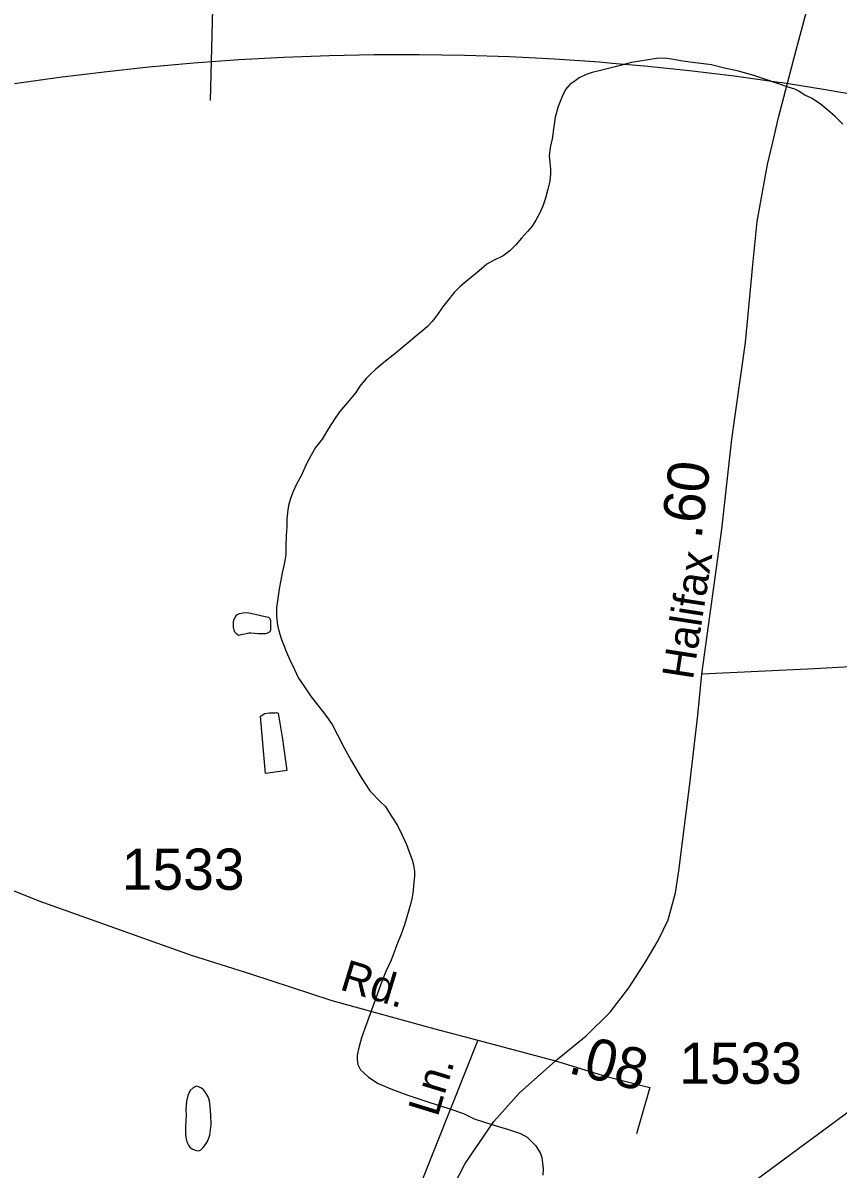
# Model space of a CAD drawing. Extents: x 2220236 to 2384410, y 720751 to 894131.
# Drawn here: x 2336765 to 2339237, y 829567 to 833042 of the extents above; entities that cross this region are included whole.
import ezdxf

# ---------------------------------------------------------------- set-up
doc = ezdxf.new("R2010")
doc.units = 0
doc.layers.add('Default', color=7, linetype='Continuous')

msp = doc.modelspace()

# ---------------------------------------------------------------- linework, layer by layer
at = {"layer": 'Default'}
for points in [[(2337342.7, 833892.3), (2337339.1, 833678.1), (2337338.2, 833400.2), (2337340.1, 833084.3), (2337333.5, 832806.3)], [(2338380.3, 829894.5), (2338472.8, 829971.3), (2338546.1, 830042.9), (2338602.8, 830116.2), (2338651.6, 830193), (2338691.8, 830259.4), (2338721.4, 830322.2), (2338744.1, 830404.3), (2338754.6, 830470.6), (2338787.9, 830734.4), (2338811.3, 830942.7), (2338823.5, 831067.6), (2338884.5, 831507.3), (2338915.2, 831779.7), (2338956.1, 832073.2), (2338978.8, 832308.9), (2338991.4, 832440.3), (2339023.2, 832612.7), (2339044.6, 832701.4), (2339055.5, 832751.1), (2339101.5, 832929.4), (2339145.4, 833091.9)], [(2336740.2, 832857.8), (2336875.8, 832877.2), (2337011.2, 832894.1), (2337147.5, 832908.7), (2337283.8, 832920.9), (2337420, 832930.8), (2337556.8, 832938.2), (2337693.5, 832943.2), (2337830.2, 832945.9), (2337967, 832946.2), (2338103.8, 832944.1), (2338240.5, 832939.6), (2338339.2, 832934.6), (2338377.2, 832932.8), (2338513.8, 832923.5), (2338552, 832920.2), (2338650.2, 832911.8), (2338786.2, 832897.8), (2338922, 832881.4), (2339057.5, 832862.6), (2339067.2, 832861.1), (2339124, 832852.2), (2339192.8, 832841.5), (2339327.5, 832818.1)], [(2336740.2, 832857.8), (2336875.8, 832877.2), (2337011.2, 832894.1), (2337147.5, 832908.7), (2337283.8, 832920.9), (2337420, 832930.8), (2337556.8, 832938.2), (2337693.5, 832943.2), (2337830.2, 832945.9), (2337967, 832946.2), (2338103.8, 832944.1), (2338240.5, 832939.6), (2338339.2, 832934.6), (2338377.2, 832932.8), (2338513.8, 832923.5), (2338552, 832920.2), (2338650.2, 832911.8), (2338786.2, 832897.8), (2338922, 832881.4), (2339057.5, 832862.6), (2339067.2, 832861.1), (2339124, 832852.2), (2339192.8, 832841.5), (2339327.5, 832818.1)], [(2339085.8, 832846.8), (2339017.6, 832870.2), (2338981.3, 832882.5), (2338935.2, 832895.4), (2338893.1, 832904.5), (2338853, 832914.4), (2338805.1, 832921.3), (2338764.9, 832925.5), (2338738.7, 832931), (2338711.3, 832934.8), (2338686.7, 832934.5), (2338661, 832930.1), (2338635.6, 832925.8), (2338610.8, 832921.5), (2338561.1, 832909), (2338521.2, 832898.2), (2338491.2, 832892), (2338473.4, 832885.7), (2338451.5, 832875.6), (2338435.6, 832863.5), (2338423.8, 832854.8), (2338410.9, 832840.5), (2338400, 832818.7), (2338388.4, 832788.7), (2338378.9, 832756.1), (2338375.2, 832726.5), (2338369.8, 832690.1), (2338364, 832664.6), (2338360.5, 832638.2), (2338362.6, 832618.6), (2338364.7, 832598), (2338365, 832584.2), (2338363.3, 832561.8), (2338357.3, 832538), (2338349.9, 832510.4), (2338342.1, 832486.5), (2338332.4, 832466.4), (2338320.5, 832443.6), (2338309.1, 832426), (2338295, 832409.7), (2338277.1, 832389.3), (2338259.6, 832368.9), (2338241.6, 832351.1), (2338221.8, 832336.2), (2338192.2, 832321.8), (2338172, 832310.5), (2338148.6, 832289.8), (2338114.9, 832262.9), (2338091.1, 832243.2), (2338073.1, 832225), (2338053.4, 832200.6), (2338037.8, 832180.3), (2338022, 832158.3), (2338006.2, 832136.3), (2337992.3, 832121.6), (2337984.4, 832114.1), (2337954.9, 832089.9), (2337929.2, 832069.2), (2337893.3, 832038.8), (2337859.6, 832012.2), (2337835.8, 831992.1), (2337818.1, 831976), (2337806.4, 831964), (2337786.7, 831940.9), (2337774.7, 831921.7), (2337749, 831891.1), (2337725.6, 831862.9), (2337709.7, 831840.3), (2337692.2, 831812.3), (2337672.5, 831780.3), (2337652.9, 831754.2), (2337639, 831731.4), (2337623.5, 831701.2), (2337609.7, 831671.1), (2337594.2, 831640.9), (2337584.5, 831620.8), (2337576.5, 831600.1), (2337570.8, 831578.6), (2337567.1, 831557.1), (2337565.3, 831536.3), (2337565.5, 831515), (2337564, 831486.4), (2337562.3, 831456.8), (2337562.8, 831428.9), (2337557, 831400.8), (2337551.2, 831374.3), (2337547.5, 831352.8), (2337542, 831326.3), (2337538.3, 831296.6), (2337534.6, 831268.6), (2337534.6, 831243), (2337537.4, 831216.2), (2337541.4, 831198.3), (2337549.6, 831172.4), (2337555.9, 831156.8), (2337564.3, 831134.2), (2337574.5, 831111)], [(2339251.2, 832735.4), (2339227, 832759), (2339206.9, 832776.2), (2339182.4, 832796.6), (2339156.5, 832813.5), (2339136.4, 832823.2), (2339116.2, 832835.5), (2339106.1, 832841), (2339085.8, 832846.8)], [(2334946.9, 832396.6), (2335032.2, 832128.3), (2335061.4, 832039.3), (2335164.1, 831724.4), (2335232.1, 831523.7), (2335333.3, 831249.6), (2335406.6, 831123.9), (2335441.5, 831064.5), (2335506, 830984.2), (2335582.8, 830902.2), (2335629, 830858.5), (2335707.5, 830804.4), (2335747.7, 830780), (2335808.7, 830745.1), (2335916.9, 830699.7), (2336058.2, 830652.5), (2336169.9, 830614.1), (2336424.6, 830535.6), (2336813.6, 830379.8), (2337275.1, 830215.7), (2337455.2, 830158.5), (2337701.7, 830077.8), (2338014, 829992.3), (2338144.5, 829957.4)], [(2342018.2, 831783.5), (2341707.4, 831552.7), (2341461.2, 831366.9), (2341144.6, 831132.3), (2340915.9, 830956.3), (2340499.6, 830666.9), (2339975.8, 830266), (2339483.3, 829898.4), (2338970.3, 829519.8), (2338679.1, 829302.1), (2338475.1, 829150.9), (2338299.2, 829019.2), (2338176.1, 828923.1), (2338103.1, 828862.8), (2338005.5, 828782.4)], [(2337516, 831215.9), (2337516.2, 831204.5), (2337516.3, 831200.5), (2337514.2, 831196.2), (2337511.4, 831193.8), (2337506.8, 831191.9), (2337500.3, 831190), (2337492.2, 831189.7), (2337478.4, 831189.8), (2337456.3, 831191.5), (2337450.4, 831191.3), (2337438.4, 831189.1), (2337426.3, 831187), (2337418.5, 831185), (2337414.5, 831187.2), (2337410.4, 831191.3), (2337408.2, 831195.1), (2337406, 831200.9), (2337404.1, 831209.1), (2337403.4, 831217.9), (2337404, 831227.1), (2337406.3, 831234.4), (2337409.6, 831241.1), (2337413.7, 831247.2), (2337421.7, 831250.8), (2337433.4, 831253.6), (2337445.5, 831254.1), (2337469.7, 831249.5), (2337499.5, 831242.5), (2337509.8, 831240.3), (2337513.9, 831236.5), (2337515.8, 831230), (2337516, 831215.9)], [(2337574.5, 831111), (2337588.8, 831081.1), (2337601, 831055.3), (2337619.5, 831029.1), (2337637.7, 831002), (2337651.9, 830983.5), (2337680.3, 830946.3), (2337703, 830914.4), (2337719, 830883.9), (2337739.6, 830844.3), (2337760.3, 830805.1), (2337790.9, 830753.9), (2337817.2, 830713.9), (2337849.8, 830679.8), (2337864.8, 830665.7), (2337873.9, 830650.6), (2337884.1, 830634.6), (2337900.6, 830609), (2337914.9, 830579.1), (2337928.6, 830551.1), (2337937.5, 830525.2), (2337945.9, 830504.9), (2337950.1, 830489.6), (2337952.3, 830469), (2337952.5, 830455.2), (2337950.6, 830437.1), (2337949, 830411.4), (2337945.3, 830390.9), (2337941.4, 830373.4), (2337922.1, 830307), (2337912.5, 830278.7), (2337899, 830246.9), (2337881.5, 830200.3), (2337865.9, 830166.1), (2337850.4, 830127.8), (2337834.8, 830081.8), (2337802, 829993.5), (2337792.3, 829965.2), (2337782.6, 829931.3), (2337778.8, 829911.5), (2337779, 829899), (2337781.2, 829883.7), (2337789.4, 829867.6), (2337797.6, 829859.7), (2337813.6, 829845.6), (2337842, 829826.1), (2337886.1, 829808.2), (2337932.4, 829791.4), (2337996.6, 829770.1), (2338056.8, 829750.5), (2338101.1, 829735), (2338133.3, 829719.2), (2338187.4, 829702.4), (2338237.7, 829686.4), (2338273.9, 829674.7), (2338294.1, 829663.4), (2338310.1, 829647.7), (2338320.4, 829637.3), (2338334.5, 829614.2), (2338338.6, 829601.9), (2338340.9, 829585.6), (2338343.3, 829567.6), (2338341.5, 829547.9)], [(2339884.4, 830997.5), (2339844.3, 831004.9), (2339816.2, 831034.5), (2339786.5, 831062.4), (2339756.9, 831072.9), (2339670.5, 831095.6), (2339584.2, 831104.3), (2339505.7, 831102.6), (2339165.4, 831083.4), (2338823.5, 831067.6)], [(2337552.1, 830870.5), (2337565.2, 830774.9), (2337501.3, 830765.7), (2337492.3, 830858.2), (2337485.3, 830940), (2337499.1, 830947.7), (2337513.1, 830950), (2337529.2, 830950.6), (2337533.1, 830950.8), (2337539.1, 830948.7), (2337552.1, 830870.5)], [(2338144.5, 829957.4), (2337604.3, 828599.4), (2337264.5, 827964.8)], [(2338144.5, 829957.4), (2338380.3, 829894.5)], [(2338005.5, 828782.4), (2338003.8, 828868.7), (2338002.3, 828952.2), (2337999.7, 829118.4), (2337999.7, 829215.8), (2338014, 829325.4), (2338031.4, 829398.7), (2338071.5, 829517.4), (2338106.4, 829583.7), (2338193.7, 829711.2), (2338270.4, 829796.7), (2338380.3, 829894.5)], [(2338380.3, 829894.5), (2338534.7, 829847.4), (2338666.6, 829814.1), (2338625.8, 829673.6)], [(2337258.1, 829697.2), (2337258.2, 829671.9), (2337260.7, 829657.3), (2337263.8, 829647.5), (2337267.1, 829639.5), (2337271.9, 829633.1), (2337279, 829627.5), (2337287.1, 829623.9), (2337295.3, 829622.6), (2337301.2, 829623.5), (2337304.7, 829625.3), (2337312, 829632.1), (2337318.8, 829641.6), (2337324.7, 829650), (2337332.4, 829670), (2337336, 829702), (2337335.2, 829729.9), (2337333.5, 829756.1), (2337331.5, 829774.1), (2337327, 829786.3), (2337321, 829795.9), (2337315.1, 829805.5), (2337311, 829809.3), (2337306.9, 829811.8), (2337300.9, 829815.5), (2337290.6, 829817.7), (2337281.6, 829813), (2337272.7, 829805.5), (2337265.2, 829789.4), (2337261.3, 829772.8), (2337259.7, 829747.5), (2337259.8, 829729.4), (2337258.1, 829697.2)]]:
    msp.add_lwpolyline(points, dxfattribs=at)

# ---------------------------------------------------------------- texts
for s, height, rotation, p in [('.60', 125, 83.2385, (2338822.6, 831474.5)), ('Halifax', 95, 81.1823, (2338796.7, 831047.9)), ('Rd.', 95, 343.0576, (2337722.8, 830112)), ('.08', 125, 345.8548, (2338415, 829859.3)), ('Ln.', 95, 72.8639, (2338022.5, 829722.2))]:
    msp.add_text(s, height=height, rotation=rotation, dxfattribs=at).set_placement(p)
for p in [(2337065.3, 830413.6), (2338755.3, 829825.3)]:
    msp.add_text('1533', height=125, dxfattribs=at).set_placement(p)

doc.saveas('drawing.dxf')
